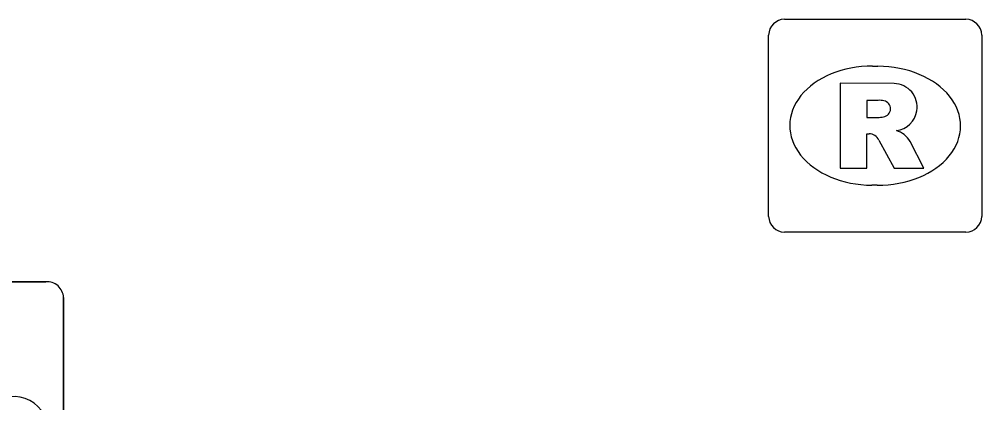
# Model space of a CAD drawing. Extents: x 161087 to 161922, y 382574 to 383873.
# Drawn here: x 161485.195 to 161489.715, y 383522.867 to 383524.669 of the extents above; entities that cross this region are included whole.
import ezdxf

# ---------------------------------------------------------------- set-up
doc = ezdxf.new("R2010")
doc.units = 0
doc.layers.add('IMGEO_Fietsenrek', color=7, linetype='Continuous')
doc.layers.add('IMGEO_Rioolput', color=7, linetype='Continuous')

msp = doc.modelspace()

# ---------------------------------------------------------------- linework, layer by layer
at = {"layer": 'IMGEO_Fietsenrek'}
for p, q in [((161484.4789, 383523.4355), (161485.3198, 383523.4355)), ((161485.3198, 383523.4355), (161484.4789, 383523.4355)), ((161485.4035, 383523.3611), (161485.4035, 383522.5202)), ((161485.4035, 383522.5202), (161485.4035, 383523.3611))]:
    msp.add_line(p, q, dxfattribs=at)
for centre, radius, start, end in [((161485.3256, 383523.3578), 0.0779, 2.4484, 94.2845), ((161485.3256, 383523.3578), 0.0779, 2.4484, 94.2845), ((161485.1707, 383522.7369), 0.159, 187.0065, 105.7708)]:
    msp.add_arc(centre, radius, start, end, dxfattribs=at)
at = {"layer": 'IMGEO_Rioolput'}
for p, q in [((161488.7889, 383524.6695), (161489.6411, 383524.6695)), ((161488.7145, 383523.7429), (161488.7145, 383524.5951)), ((161489.7155, 383524.5951), (161489.7155, 383523.7429)), ((161489.2025, 383524.4487), (161489.2275, 383524.4487)), ((161489.2245, 383523.8893), (161489.1996, 383523.8893)), ((161489.6411, 383523.6685), (161488.7889, 383523.6685))]:
    msp.add_line(p, q, dxfattribs=at)
for points in [[(161488.7889, 383524.6695), (161489.6411, 383524.6695)], [(161488.7145, 383523.7429), (161488.7145, 383524.5951)], [(161489.7155, 383524.5951), (161489.7155, 383523.7429)], [(161489.3035, 383524.3669), (161489.0508, 383524.369), (161489.0508, 383523.969)], [(161489.2292, 383524.2882), (161489.1752, 383524.2882), (161489.1752, 383524.2069)], [(161489.1752, 383524.2069), (161489.227, 383524.2069)], [(161489.0508, 383523.969), (161489.1752, 383523.969), (161489.1752, 383524.1315), (161489.186, 383524.1315)], [(161489.2327, 383524.1016), (161489.3042, 383523.969), (161489.4439, 383523.969), (161489.3789, 383524.0952)], [(161489.6411, 383523.6685), (161488.7889, 383523.6685)]]:
    msp.add_lwpolyline(points, dxfattribs=at)
for centre, radius, start, end in [((161488.791, 383524.593), 0.0765, 91.552, 178.448), ((161488.791, 383524.593), 0.0765, 91.552, 178.448), ((161489.639, 383524.593), 0.0765, 1.552, 88.448), ((161489.639, 383524.593), 0.0765, 1.552, 88.448), ((161489.3024, 383524.2574), 0.1095, 350.3612, 89.416), ((161489.2345, 383524.1919), 0.0964, 77.0061, 93.1865), ((161489.2494, 383524.2486), 0.0378, 276.6634, 79.6772), ((161489.3, 383524.2566), 0.1117, 277.5842, 350.9817), ((161489.2112, 383524.3962), 0.1899, 274.7715, 282.9687), ((161489.1848, 383524.0782), 0.0533, 26.0293, 88.6989), ((161489.2845, 383524.0418), 0.1085, 29.5134, 73.7905), ((161488.791, 383523.745), 0.0765, 181.552, 268.448), ((161488.791, 383523.745), 0.0765, 181.552, 268.448), ((161489.639, 383523.745), 0.0765, 271.552, 358.448), ((161489.639, 383523.745), 0.0765, 271.552, 358.448)]:
    msp.add_arc(centre, radius, start, end, dxfattribs=at)
for centre, major_axis, ratio, start_param, end_param in [((161489.201, 383524.169), (-0.3872, 0.002), 0.722429, 4.712389, 7.853982), ((161489.226, 383524.169), (-0.3901, 0.002), 0.717154, 1.570796, 4.712389)]:
    msp.add_ellipse(centre, major_axis=major_axis, ratio=ratio, start_param=start_param, end_param=end_param, dxfattribs=at)

doc.saveas('drawing.dxf')
